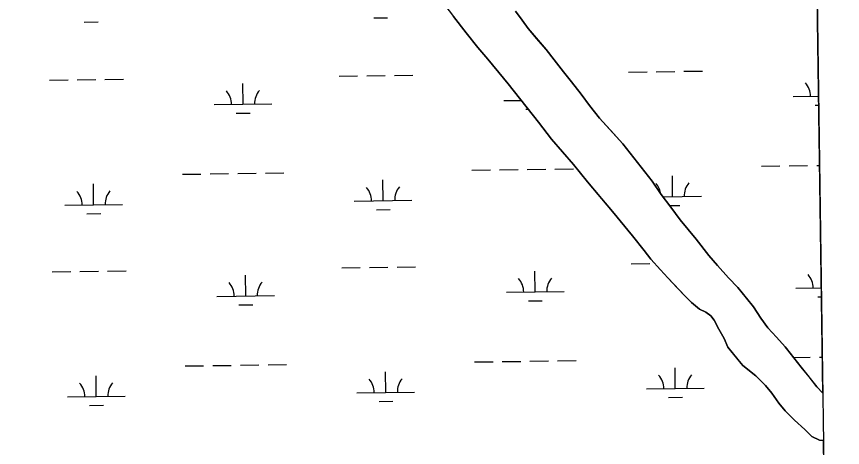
# Model space of a CAD drawing. Extents: x 3767014 to 3805179, y 361544 to 387384.
# Drawn here: x 3801628 to 3803060, y 369682 to 370430 of the extents above; entities that cross this region are included whole.
import ezdxf

# ---------------------------------------------------------------- set-up
doc = ezdxf.new("R2010")
doc.units = 0
for name, color, linetype in [('V-GRID-FRAM', 7, 'Continuous'), ('V-TOPO-SHOR', 7, 'Continuous'), ('V-WETL-SWMP', 7, 'Continuous')]:
    doc.layers.add(name, color=color, linetype=linetype)

msp = doc.modelspace()

# ---------------------------------------------------------------- linework, layer by layer
at = {"layer": 'V-GRID-FRAM'}
msp.add_lwpolyline([(3771006.872, 385146.094), (3802799.803, 385587.734), (3803060.286, 367407.215), (3771251.489, 366965.353), (3771006.872, 385146.094)], dxfattribs=at)
at = {"layer": 'V-TOPO-SHOR'}
for points in [[(3802357.829, 370467.673), (3802385.733, 370429.93), (3802407.749, 370401.717), (3802428.198, 370376.283), (3802445.508, 370356.008), (3802464.78, 370332.558), (3802480.906, 370313.082), (3802533.595, 370246.716), (3802556, 370216.918), (3802593.767, 370173.189), (3802618.544, 370142.983), (3802642.538, 370114.362), (3802661.419, 370091.705), (3802696.028, 370049.576), (3802716.477, 370024.142), (3802728.271, 370009.042), (3802744.797, 369990.354), (3802757.39, 369976.438), (3802773.528, 369959.337), (3802787.303, 369944.622), (3802798.327, 369933.483), (3802812.518, 369922.327), (3802823.176, 369917.128), (3802832.244, 369910.353), (3802837.747, 369903.199), (3802845.978, 369887.722), (3802854.998, 369871.451), (3802861.25, 369855.982), (3802878.951, 369834.915), (3802887.604, 369824.58), (3802910.07, 369806.654), (3802926.606, 369789.947), (3802937.618, 369776.434), (3802949.795, 369758.956), (3802960.809, 369745.841), (3802977.347, 369729.529), (3802995.075, 369713.605), (3803007.281, 369701.272), (3803020.308, 369694.874), (3803027.516, 369694.385)], [(3803026.341, 369776.444), (3803016.038, 369787.505), (3803002.273, 369804.594), (3802988.511, 369821.685), (3802971.996, 369842.744), (3802960.988, 369856.654), (3802945.638, 369873.356), (3802930.685, 369890.055), (3802918.897, 369906.738), (3802905.939, 369926.198), (3802891.388, 369944.083), (3802878.803, 369959.583), (3802862.663, 369976.288), (3802843.381, 369997.759), (3802828.433, 370015.251), (3802806.419, 370043.86), (3802778.888, 370077.246), (3802762.772, 370099.096), (3802745.87, 370121.348), (3802730.156, 370143.989), (3802711.287, 370168.624), (3802679.437, 370208.761), (3802658.189, 370232.616), (3802639.3, 370253.69), (3802621.605, 370275.548), (3802607.458, 370295.014), (3802590.55, 370316.473), (3802576.394, 370333.959), (3802560.276, 370355.019), (3802546.513, 370372.504), (3802529.992, 370391.983), (3802515.437, 370409.076), (3802504.828, 370423.774), (3802493.431, 370439.267)]]:
    msp.add_lwpolyline(points, dxfattribs=at)
at = {"layer": 'V-WETL-SWMP'}
for p, q in [((3803026.341, 369776.445), (3803011.513, 370811.346)), ((3802493.432, 370439.269), (3802504.829, 370423.775)), ((3802247.57, 370427.361), (3802271.568, 370427.694)), ((3802407.751, 370401.718), (3802385.734, 370429.931)), ((3802504.829, 370423.775), (3802515.438, 370409.077)), ((3801745.711, 370420.39), (3801769.708, 370420.723)), ((3802428.2, 370376.283), (3802407.751, 370401.718)), ((3802515.438, 370409.077), (3802546.515, 370372.505)), ((3802445.509, 370356.009), (3802428.2, 370376.283)), ((3802546.515, 370372.505), (3802560.277, 370355.02)), ((3802480.906, 370313.083), (3802445.509, 370356.009)), ((3802560.277, 370355.02), (3802576.394, 370333.961)), ((3802187.557, 370326.517), (3802219.554, 370326.961)), ((3802235.552, 370327.183), (3802267.549, 370327.628)), ((3802283.548, 370327.85), (3802315.545, 370328.295)), ((3802576.394, 370333.961), (3802590.551, 370316.474)), ((3802689.417, 370333.488), (3802721.413, 370333.933)), ((3802737.412, 370334.155), (3802769.409, 370334.599)), ((3802785.407, 370334.822), (3802817.404, 370335.266)), ((3801685.698, 370319.545), (3801717.694, 370319.99)), ((3801733.693, 370320.212), (3801765.69, 370320.656)), ((3801781.688, 370320.879), (3801813.685, 370321.323)), ((3802021.154, 370277.771), (3802020.654, 370313.767)), ((3802533.596, 370246.718), (3802480.906, 370313.083)), ((3802590.551, 370316.474), (3802607.458, 370295.015)), ((3802607.458, 370295.015), (3802621.606, 370275.549)), ((3802473.018, 370284.048), (3802503.62, 370284.473)), ((3802974.878, 370291.019), (3803018.959, 370291.631)), ((3801971.159, 370277.076), (3802071.149, 370278.465)), ((3802511.229, 370269.146), (3802515.739, 370269.209)), ((3802621.606, 370275.549), (3802639.302, 370253.691)), ((3803013.089, 370276.117), (3803019.18, 370276.202)), ((3802009.37, 370262.175), (3802033.367, 370262.508)), ((3802639.302, 370253.691), (3802679.438, 370208.761)), ((3802556.001, 370216.919), (3802533.596, 370246.718)), ((3802593.768, 370173.189), (3802556.001, 370216.919)), ((3802679.438, 370208.761), (3802711.288, 370168.624)), ((3802618.545, 370142.983), (3802593.768, 370173.189)), ((3802711.288, 370168.624), (3802730.157, 370143.989)), ((3802919.707, 370170.17), (3802951.704, 370170.615)), ((3802967.703, 370170.837), (3802999.7, 370171.281)), ((3803015.698, 370171.504), (3803020.679, 370171.573)), ((3801915.988, 370156.227), (3801947.985, 370156.672)), ((3801963.984, 370156.894), (3801995.981, 370157.338)), ((3802011.979, 370157.561), (3802043.976, 370158.005)), ((3802059.974, 370158.227), (3802091.971, 370158.672)), ((3802417.848, 370163.199), (3802449.845, 370163.643)), ((3802465.843, 370163.865), (3802497.84, 370164.31)), ((3802513.838, 370164.532), (3802545.835, 370164.977)), ((3802561.834, 370165.199), (3802593.831, 370165.643)), ((3802765.835, 370117.286), (3802765.335, 370153.282)), ((3801762.116, 370103.343), (3801761.616, 370139.339)), ((3802263.976, 370110.314), (3802263.475, 370146.311)), ((3802661.419, 370091.707), (3802618.545, 370142.983)), ((3802730.157, 370143.989), (3802745.871, 370121.349)), ((3802213.98, 370109.62), (3802313.971, 370111.009)), ((3802745.871, 370121.349), (3802762.774, 370099.098)), ((3802749.133, 370117.054), (3802815.83, 370117.98)), ((3801712.121, 370102.648), (3801812.111, 370104.037)), ((3802252.191, 370094.718), (3802276.189, 370095.052)), ((3802760.734, 370101.782), (3802778.048, 370102.023)), ((3802762.774, 370099.098), (3802778.888, 370077.248)), ((3801750.332, 370087.747), (3801774.329, 370088.08)), ((3802696.029, 370049.577), (3802661.419, 370091.707)), ((3802778.888, 370077.248), (3802806.419, 370043.861)), ((3802716.477, 370024.142), (3802696.029, 370049.577)), ((3802806.419, 370043.861), (3802828.434, 370015.252)), ((3802728.272, 370009.042), (3802716.477, 370024.142)), ((3802744.798, 369990.355), (3802728.272, 370009.042)), ((3802828.434, 370015.252), (3802843.383, 369997.761)), ((3802192.178, 369993.874), (3802224.175, 369994.318)), ((3802240.173, 369994.541), (3802272.17, 369994.985)), ((3802288.169, 369995.207), (3802320.166, 369995.652)), ((3802694.037, 370000.845), (3802726.034, 370001.29)), ((3802843.383, 369997.761), (3802862.664, 369976.289)), ((3801690.318, 369986.902), (3801722.315, 369987.347)), ((3801738.314, 369987.569), (3801770.311, 369988.014)), ((3801786.309, 369988.236), (3801818.306, 369988.68)), ((3802025.775, 369945.128), (3802025.275, 369981.124)), ((3802527.635, 369952.099), (3802527.134, 369988.096)), ((3802757.391, 369976.438), (3802744.798, 369990.355)), ((3802787.304, 369944.622), (3802757.391, 369976.438)), ((3802862.664, 369976.289), (3802878.804, 369959.584)), ((3802477.639, 369951.405), (3802577.63, 369952.794)), ((3802878.804, 369959.584), (3802905.94, 369926.199)), ((3802979.499, 369958.376), (3803023.725, 369958.991)), ((3801975.78, 369944.433), (3802075.77, 369945.822)), ((3802515.85, 369936.503), (3802539.848, 369936.836)), ((3802798.328, 369933.483), (3802787.304, 369944.622)), ((3803017.71, 369943.475), (3803023.946, 369943.561)), ((3802013.991, 369929.532), (3802037.988, 369929.865)), ((3802812.518, 369922.329), (3802798.328, 369933.483)), ((3802823.177, 369917.128), (3802812.518, 369922.329)), ((3802905.94, 369926.199), (3802918.899, 369906.739)), ((3802832.245, 369910.353), (3802823.177, 369917.128)), ((3802837.749, 369903.201), (3802832.245, 369910.353)), ((3802845.98, 369887.724), (3802837.749, 369903.201)), ((3802918.899, 369906.739), (3802930.686, 369890.056)), ((3802854.998, 369871.451), (3802845.98, 369887.724)), ((3802930.686, 369890.056), (3802945.639, 369873.356)), ((3802861.251, 369855.983), (3802854.998, 369871.451)), ((3802945.639, 369873.356), (3802960.988, 369856.655)), ((3802887.605, 369824.581), (3802861.251, 369855.983)), ((3802960.988, 369856.655), (3802988.511, 369821.685)), ((3802975.483, 369838.238), (3803004.32, 369838.638)), ((3803020.319, 369838.861), (3803025.445, 369838.932)), ((3801920.609, 369823.584), (3801952.606, 369824.029)), ((3801968.605, 369824.251), (3802000.601, 369824.696)), ((3802016.6, 369824.918), (3802048.597, 369825.362)), ((3802064.595, 369825.585), (3802096.592, 369826.029)), ((3802422.469, 369830.556), (3802454.466, 369831)), ((3802470.464, 369831.223), (3802502.461, 369831.667)), ((3802518.459, 369831.889), (3802550.456, 369832.334)), ((3802566.455, 369832.556), (3802598.452, 369833)), ((3802910.071, 369806.656), (3802887.605, 369824.581)), ((3802268.596, 369777.671), (3802268.096, 369813.668)), ((3802770.456, 369784.643), (3802769.956, 369820.639)), ((3802988.511, 369821.685), (3803016.038, 369787.507)), ((3801766.737, 369770.7), (3801766.237, 369806.697)), ((3802926.607, 369789.948), (3802910.071, 369806.656)), ((3802720.461, 369783.948), (3802820.451, 369785.337)), ((3802937.618, 369776.435), (3802926.607, 369789.948)), ((3803016.038, 369787.507), (3803026.341, 369776.445)), ((3801716.742, 369770.006), (3801816.732, 369771.395)), ((3802218.601, 369776.977), (3802318.592, 369778.366)), ((3802758.671, 369769.047), (3802782.669, 369769.38)), ((3802949.797, 369758.958), (3802937.618, 369776.435)), ((3801754.952, 369755.104), (3801778.95, 369755.437)), ((3802256.812, 369762.075), (3802280.81, 369762.409)), ((3802960.81, 369745.841), (3802949.797, 369758.958)), ((3802977.348, 369729.529), (3802960.81, 369745.841)), ((3802995.076, 369713.606), (3802977.348, 369729.529)), ((3803007.281, 369701.274), (3802995.076, 369713.606)), ((3803020.308, 369694.875), (3803007.281, 369701.274)), ((3803027.516, 369694.387), (3803020.308, 369694.875)), ((3803029.91, 369527.302), (3803027.516, 369694.387))]:
    msp.add_line(p, q, dxfattribs=at)
for centre, start, end in [((3802969.629, 370291.421), 0.024037, 41.567696), ((3801965.91, 370277.478), 0.024037, 41.567696), ((3802076.385, 370279.013), 140.024034, 181.567693), ((3802467.769, 370284.45), 0.024037, 1.294294), ((3802710.591, 370116.993), 7.985103, 41.567696), ((3802821.066, 370118.528), 140.024034, 181.567693), ((3801706.872, 370103.05), 0.024037, 41.567696), ((3801817.347, 370104.585), 140.024034, 181.567693), ((3802208.731, 370110.022), 0.024037, 41.567696), ((3802319.207, 370111.556), 140.024034, 181.567693), ((3802974.25, 369958.778), 0.024037, 41.567696), ((3801970.531, 369944.835), 0.024037, 41.567696), ((3802081.006, 369946.37), 140.024034, 181.567693), ((3802472.39, 369951.807), 0.024037, 41.567696), ((3802582.866, 369953.341), 140.024034, 181.567693), ((3802825.687, 369785.885), 140.024034, 181.567693), ((3801711.493, 369770.407), 0.024037, 41.567696), ((3801821.968, 369771.942), 140.024034, 181.567693), ((3802213.352, 369777.379), 0.024037, 41.567696), ((3802323.827, 369778.914), 140.024034, 181.567693), ((3802715.212, 369784.35), 0.024037, 41.567696)]:
    msp.add_arc(centre, 35.246, start, end, dxfattribs=at)

doc.saveas('drawing.dxf')
